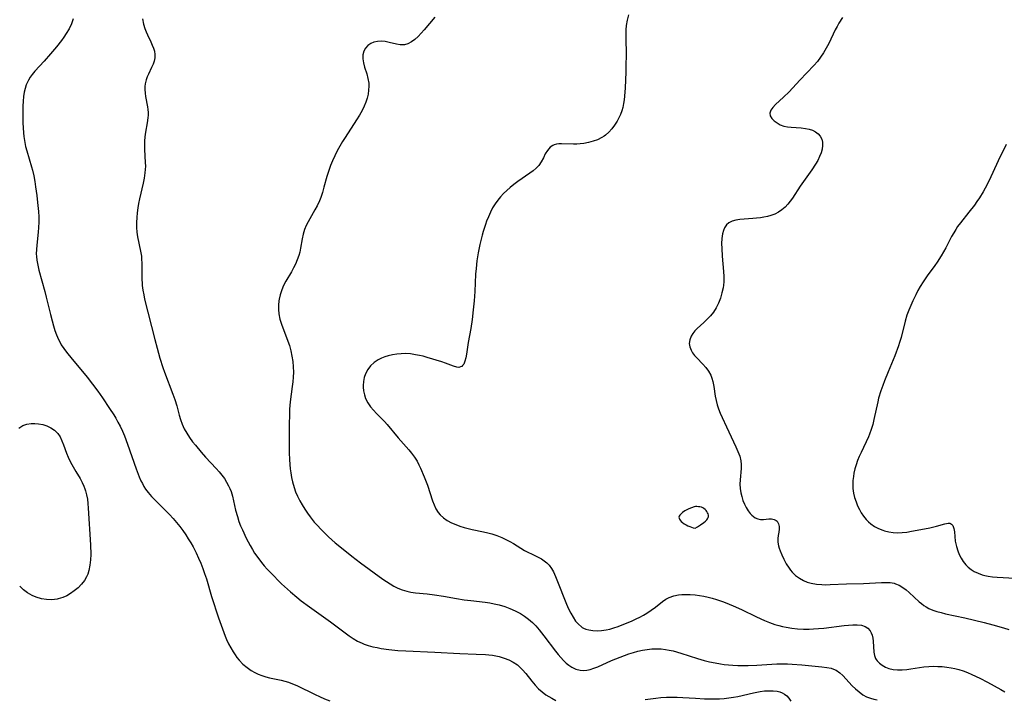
# Model space of a CAD drawing. Header units: inches. Extents: x 1073367 to 1082519, y 1569854 to 1574957.
# Tile 336 of 565: x 1081195 to 1081535, y 1570551 to 1570785. Entities that reach past the tile are written whole.
import ezdxf

# ---------------------------------------------------------------- set-up
doc = ezdxf.new("R2010")
doc.units = ezdxf.units.IN
doc.header["$MEASUREMENT"] = 0
doc.layers.add('CGG_CurvaNivelLidar_v1', color=7, linetype='Continuous', lineweight=30, true_color=0x008008)

msp = doc.modelspace()

# ---------------------------------------------------------------- linework, layer by layer
at = {"layer": 'CGG_CurvaNivelLidar_v1'}
for points in [[(1081405.4597, 1570787.0372, 80), (1081405.007, 1570785.203, 80), (1081404.6883, 1570783.3462, 80), (1081404.5459, 1570781.9085, 80), (1081404.4783, 1570780.4603, 80), (1081404.468, 1570779.0043, 80), (1081404.6094, 1570773.3983, 80), (1081404.5736, 1570769.4453, 80), (1081404.5098, 1570767.3035, 80), (1081404.2565, 1570761.8873, 80), (1081404.0809, 1570759.0179, 80), (1081403.9538, 1570757.6969, 80), (1081403.7702, 1570756.3818, 80), (1081403.5116, 1570755.0998, 80), (1081403.1561, 1570753.8604, 80), (1081402.6797, 1570752.6523, 80), (1081402.1083, 1570751.4883, 80), (1081401.4699, 1570750.3591, 80), (1081400.6132, 1570749.0031, 80), (1081399.6805, 1570747.7178, 80), (1081398.655, 1570746.5375, 80), (1081397.5125, 1570745.5046, 80), (1081396.9747, 1570745.1137, 80), (1081396.2162, 1570744.639, 80), (1081394.7676, 1570743.9349, 80), (1081393.2227, 1570743.385, 80), (1081391.6161, 1570742.9628, 80), (1081389.9779, 1570742.6514, 80), (1081388.6792, 1570742.4795, 80), (1081387.5709, 1570742.3886, 80), (1081386.4761, 1570742.3546, 80), (1081382.2276, 1570742.5189, 80), (1081381.3961, 1570742.49, 80), (1081380.6043, 1570742.3864, 80), (1081379.7344, 1570742.1396, 80), (1081379.2903, 1570741.9443, 80), (1081378.3706, 1570741.3343, 80), (1081377.8585, 1570740.8174, 80), (1081377.4077, 1570740.2242, 80), (1081376.6831, 1570738.9935, 80), (1081376.003, 1570737.6584, 80), (1081375.2644, 1570736.3052, 80), (1081374.3971, 1570735.0581, 80), (1081373.5082, 1570734.1094, 80), (1081372.4878, 1570733.2264, 80), (1081371.3713, 1570732.3836, 80), (1081367.154, 1570729.4303, 80), (1081365.8524, 1570728.4469, 80), (1081364.5759, 1570727.4165, 80), (1081363.4088, 1570726.3977, 80), (1081362.2876, 1570725.3307, 80), (1081361.2248, 1570724.2115, 80), (1081360.236, 1570723.0331, 80), (1081359.3541, 1570721.8153, 80), (1081358.4793, 1570720.3816, 80), (1081357.7036, 1570718.8811, 80), (1081357.0082, 1570717.3292, 80), (1081356.3803, 1570715.7378, 80), (1081355.9901, 1570714.6452, 80), (1081355.2294, 1570712.2411, 80), (1081354.8626, 1570710.9308, 80), (1081354.0827, 1570707.7644, 80), (1081353.4535, 1570704.8672, 80), (1081353.1918, 1570703.4074, 80), (1081353.0011, 1570702.0717, 80), (1081352.7275, 1570699.3758, 80), (1081352.5934, 1570697.483, 80), (1081352.2674, 1570691.4956, 80), (1081352.0575, 1570688.2442, 80), (1081351.792, 1570685.0967, 80), (1081351.407, 1570681.8089, 80), (1081350.9034, 1570678.6697, 80), (1081350.0281, 1570673.8066, 80), (1081349.4419, 1570669.827, 80), (1081349.2045, 1570668.5194, 80), (1081348.899, 1570667.3592, 80), (1081348.4826, 1570666.3957, 80), (1081348.1041, 1570665.8752, 80), (1081347.8036, 1570665.6083, 80), (1081347.3868, 1570665.3797, 80), (1081346.8339, 1570665.2572, 80), (1081346.118, 1570665.2965, 80), (1081344.9279, 1570665.6188, 80), (1081342.1307, 1570666.7072, 80), (1081340.9585, 1570667.1169, 80), (1081335.8074, 1570668.7067, 80), (1081334.4494, 1570669.073, 80), (1081333.1616, 1570669.3712, 80), (1081331.8615, 1570669.622, 80), (1081330.0867, 1570669.877, 80), (1081328.31, 1570670.0007, 80), (1081326.817, 1570669.9757, 80), (1081325.3385, 1570669.836, 80), (1081323.8558, 1570669.5845, 80), (1081322.4081, 1570669.2349, 80), (1081321.1973, 1570668.8589, 80), (1081320.0341, 1570668.4058, 80), (1081318.9339, 1570667.8617, 80), (1081317.4992, 1570666.9047, 80), (1081316.257, 1570665.7521, 80), (1081315.2728, 1570664.4677, 80), (1081314.5291, 1570663.0445, 80), (1081314.1001, 1570661.7317, 80), (1081313.8475, 1570660.3631, 80), (1081313.7524, 1570658.9648, 80), (1081313.7559, 1570658.4287, 80), (1081313.8679, 1570657.0897, 80), (1081314.1323, 1570655.7706, 80), (1081314.5607, 1570654.4917, 80), (1081315.318, 1570653.0055, 80), (1081316.2871, 1570651.6051, 80), (1081317.2529, 1570650.4611, 80), (1081318.2992, 1570649.3582, 80), (1081321.104, 1570646.5297, 80), (1081321.9813, 1570645.5473, 80), (1081325.7988, 1570640.9254, 80), (1081329.4539, 1570636.7659, 80), (1081330.4094, 1570635.6181, 80), (1081331.4205, 1570634.2509, 80), (1081332.3296, 1570632.8158, 80), (1081332.9835, 1570631.6058, 80), (1081333.5805, 1570630.361, 80), (1081334.8308, 1570627.4285, 80), (1081335.9222, 1570624.5265, 80), (1081337.709, 1570619.1249, 80), (1081338.2477, 1570617.7062, 80), (1081338.8719, 1570616.3683, 80), (1081339.6256, 1570615.1415, 80), (1081340.3563, 1570614.2601, 80), (1081341.4943, 1570613.2346, 80), (1081342.7856, 1570612.3472, 80), (1081344.1959, 1570611.5766, 80), (1081345.6992, 1570610.9099, 80), (1081347.1323, 1570610.3866, 80), (1081348.6126, 1570609.9365, 80), (1081350.0051, 1570609.5802, 80), (1081351.4181, 1570609.2625, 80), (1081355.347, 1570608.4378, 80), (1081356.7664, 1570608.102, 80), (1081358.1657, 1570607.7205, 80), (1081359.9574, 1570607.1295, 80), (1081361.6881, 1570606.4384, 80), (1081363.0885, 1570605.785, 80), (1081364.4345, 1570605.0823, 80), (1081365.7222, 1570604.3469, 80), (1081369.4997, 1570601.9669, 80), (1081373.3219, 1570600.098, 80), (1081375.3373, 1570599.0354, 80), (1081376.2921, 1570598.442, 80), (1081377.1754, 1570597.7546, 80), (1081378.0503, 1570596.8378, 80), (1081378.8163, 1570595.7803, 80), (1081379.4847, 1570594.61, 80), (1081380.2102, 1570593.0305, 80), (1081380.6983, 1570591.8572, 80), (1081384.0074, 1570583.4114, 80), (1081384.7076, 1570581.8102, 80), (1081385.4628, 1570580.2731, 80), (1081386.2632, 1570578.8758, 80), (1081387.1442, 1570577.5959, 80), (1081388.1201, 1570576.471, 80), (1081389.2117, 1570575.5495, 80), (1081389.4497, 1570575.3927, 80), (1081389.8387, 1570575.1681, 80), (1081390.7446, 1570574.773, 80), (1081391.7121, 1570574.4955, 80), (1081393.131, 1570574.2764, 80), (1081394.6169, 1570574.2204, 80), (1081396.1465, 1570574.3057, 80), (1081397.6999, 1570574.5211, 80), (1081398.978, 1570574.7946, 80), (1081400.4114, 1570575.2017, 80), (1081401.8417, 1570575.6881, 80), (1081403.2689, 1570576.2284, 80), (1081406.4239, 1570577.5265, 80), (1081408.1307, 1570578.2973, 80), (1081409.375, 1570578.9168, 80), (1081410.5881, 1570579.5799, 80), (1081411.7628, 1570580.2901, 80), (1081413.2865, 1570581.3279, 80), (1081414.7388, 1570582.4147, 80), (1081417.2434, 1570584.3645, 80), (1081418.3659, 1570585.1287, 80), (1081419.5452, 1570585.7558, 80), (1081421.0738, 1570586.2807, 80), (1081422.6985, 1570586.5934, 80), (1081423.8528, 1570586.713, 80), (1081425.0331, 1570586.7671, 80), (1081426.7494, 1570586.7425, 80), (1081428.4915, 1570586.6153, 80), (1081429.988, 1570586.4333, 80), (1081431.4866, 1570586.1788, 80), (1081432.9372, 1570585.8568, 80), (1081434.382, 1570585.4716, 80), (1081435.82, 1570585.0348, 80), (1081438.2716, 1570584.1865, 80), (1081440.2174, 1570583.4161, 80), (1081441.64, 1570582.8114, 80), (1081444.4658, 1570581.5334, 80), (1081449.7319, 1570578.9835, 80), (1081452.4153, 1570577.7499, 80), (1081454.223, 1570577.0393, 80), (1081456.0601, 1570576.4159, 80), (1081457.3909, 1570576.0217, 80), (1081458.7352, 1570575.6796, 80), (1081460.003, 1570575.4155, 80), (1081461.9491, 1570575.1126, 80), (1081463.9139, 1570574.9132, 80), (1081465.8907, 1570574.8069, 80), (1081467.8736, 1570574.7914, 80), (1081469.3435, 1570574.8421, 80), (1081471.1729, 1570574.9779, 80), (1081472.9957, 1570575.171, 80), (1081480.0336, 1570576.0679, 80), (1081481.4501, 1570576.2127, 80), (1081483.0439, 1570576.3092, 80), (1081484.5467, 1570576.3012, 80), (1081485.959, 1570576.143, 80), (1081487.2051, 1570575.7493, 80), (1081488.1748, 1570575.1083, 80), (1081488.9489, 1570574.2285, 80), (1081489.3634, 1570573.4973, 80), (1081489.6766, 1570572.6904, 80), (1081489.9167, 1570571.711, 80), (1081490.0589, 1570570.6844, 80), (1081490.2809, 1570566.8362, 80), (1081490.4916, 1570565.6383, 80), (1081490.6878, 1570565.0241, 80), (1081490.8324, 1570564.6911, 80), (1081491.0605, 1570564.2746, 80), (1081491.3691, 1570563.8328, 80), (1081492.1694, 1570562.9974, 80), (1081493.1424, 1570562.2828, 80), (1081494.2543, 1570561.6917, 80), (1081495.4791, 1570561.2335, 80), (1081496.9465, 1570560.8931, 80), (1081498.4961, 1570560.7252, 80), (1081500.0542, 1570560.7188, 80), (1081501.6465, 1570560.8394, 80), (1081503.1016, 1570561.0309, 80), (1081507.5427, 1570561.7168, 80), (1081509.2407, 1570561.8773, 80), (1081510.8039, 1570561.942, 80), (1081512.371, 1570561.9331, 80), (1081513.9365, 1570561.8501, 80), (1081515.4951, 1570561.689, 80), (1081517.0411, 1570561.4415, 80), (1081518.2201, 1570561.1854, 80), (1081519.6638, 1570560.7909, 80), (1081521.0903, 1570560.3247, 80), (1081522.6429, 1570559.7452, 80), (1081524.1777, 1570559.1089, 80), (1081526.9505, 1570557.8256, 80), (1081529.5778, 1570556.4805, 80), (1081534.1712, 1570553.8842, 80), (1081535.4887, 1570553.179, 80)], [(1081213.4376, 1570785.6884, 78.5), (1081212.8276, 1570783.9517, 78.5), (1081212.0328, 1570782.2635, 78.5), (1081211.0883, 1570780.638, 78.5), (1081210.2598, 1570779.3936, 78.5), (1081209.3771, 1570778.1747, 78.5), (1081207.6839, 1570776.0019, 78.5), (1081205.6581, 1570773.5991, 78.5), (1081203.3906, 1570771.0617, 78.5), (1081200.2144, 1570767.6003, 78.5), (1081199.2782, 1570766.4575, 78.5), (1081198.6014, 1570765.5105, 78.5), (1081197.9991, 1570764.5257, 78.5), (1081197.2302, 1570762.8978, 78.5), (1081196.8234, 1570761.6681, 78.5), (1081196.527, 1570760.3977, 78.5), (1081196.2917, 1570758.8199, 78.5), (1081196.1543, 1570757.2067, 78.5), (1081196.0787, 1570755.567, 78.5), (1081196.0342, 1570753.5271, 78.5), (1081196.0628, 1570749.7304, 78.5), (1081196.128, 1570748.0072, 78.5), (1081196.2495, 1570746.2876, 78.5), (1081196.3919, 1570744.9895, 78.5), (1081196.5836, 1570743.6979, 78.5), (1081197.0057, 1570741.6208, 78.5), (1081197.4153, 1570740.0385, 78.5), (1081199.0562, 1570734.5497, 78.5), (1081199.377, 1570733.3522, 78.5), (1081199.8223, 1570731.427, 78.5), (1081200.1806, 1570729.5323, 78.5), (1081200.4841, 1570727.6284, 78.5), (1081200.9055, 1570724.6037, 78.5), (1081201.1836, 1570722.1773, 78.5), (1081201.4611, 1570719.0945, 78.5), (1081201.5648, 1570717.3202, 78.5), (1081201.5829, 1570715.4339, 78.5), (1081201.5073, 1570713.5503, 78.5), (1081201.3848, 1570712.0268, 78.5), (1081200.8821, 1570707.4974, 78.5), (1081200.7617, 1570706.002, 78.5), (1081200.7208, 1570704.5134, 78.5), (1081200.7529, 1570703.5735, 78.5), (1081200.8854, 1570702.2654, 78.5), (1081201.1931, 1570700.5255, 78.5), (1081201.6067, 1570698.7874, 78.5), (1081203.6731, 1570691.4461, 78.5), (1081204.1542, 1570689.5569, 78.5), (1081205.6072, 1570683.4875, 78.5), (1081206.1837, 1570681.291, 78.5), (1081206.6513, 1570679.6465, 78.5), (1081207.1609, 1570678.026, 78.5), (1081207.7323, 1570676.4393, 78.5), (1081208.3898, 1570674.8984, 78.5), (1081208.8011, 1570674.0704, 78.5), (1081209.3628, 1570673.0774, 78.5), (1081210.2056, 1570671.7824, 78.5), (1081211.1225, 1570670.5261, 78.5), (1081213.0956, 1570668.0788, 78.5), (1081216.1018, 1570664.5291, 78.5), (1081218.2681, 1570661.9077, 78.5), (1081220.1514, 1570659.5024, 78.5), (1081221.9675, 1570657.0469, 78.5), (1081223.5615, 1570654.7673, 78.5), (1081226.058, 1570651.0937, 78.5), (1081227.4999, 1570648.8379, 78.5), (1081228.1868, 1570647.6913, 78.5), (1081228.954, 1570646.3288, 78.5), (1081229.674, 1570644.9424, 78.5), (1081230.4635, 1570643.2512, 78.5), (1081231.1698, 1570641.5493, 78.5), (1081232.2271, 1570638.682, 78.5), (1081235.1922, 1570630.2263, 78.5), (1081236.2742, 1570627.4434, 78.5), (1081236.8764, 1570626.0934, 78.5), (1081237.3734, 1570625.0986, 78.5), (1081237.9149, 1570624.132, 78.5), (1081238.5086, 1570623.1969, 78.5), (1081239.4064, 1570621.9711, 78.5), (1081240.5705, 1570620.6096, 78.5), (1081241.8176, 1570619.3049, 78.5), (1081245.5641, 1570615.6103, 78.5), (1081246.7707, 1570614.3737, 78.5), (1081248.0419, 1570612.9929, 78.5), (1081249.1855, 1570611.6482, 78.5), (1081250.2827, 1570610.2631, 78.5), (1081251.3392, 1570608.8449, 78.5), (1081252.3578, 1570607.3986, 78.5), (1081253.2657, 1570606.0371, 78.5), (1081254.1331, 1570604.6508, 78.5), (1081254.9497, 1570603.2346, 78.5), (1081256.0212, 1570601.1412, 78.5), (1081256.8326, 1570599.3691, 78.5), (1081257.5886, 1570597.5681, 78.5), (1081258.2943, 1570595.7428, 78.5), (1081258.899, 1570594.0474, 78.5), (1081259.511, 1570592.1887, 78.5), (1081261.3359, 1570586.1145, 78.5), (1081263.7107, 1570578.7355, 78.5), (1081265.0419, 1570574.8469, 78.5), (1081266.0183, 1570572.3258, 78.5), (1081266.4896, 1570571.2339, 78.5), (1081267.197, 1570569.7425, 78.5), (1081267.9643, 1570568.2929, 78.5), (1081268.7953, 1570566.8936, 78.5), (1081269.4249, 1570565.9411, 78.5), (1081270.092, 1570565.0238, 78.5), (1081270.8863, 1570564.0481, 78.5), (1081272.1639, 1570562.7207, 78.5), (1081273.5561, 1570561.529, 78.5), (1081275.0508, 1570560.4828, 78.5), (1081276.219, 1570559.8122, 78.5), (1081277.4332, 1570559.2322, 78.5), (1081278.6871, 1570558.7457, 78.5), (1081280.0154, 1570558.3411, 78.5), (1081281.3685, 1570558.0064, 78.5), (1081285.3642, 1570557.1447, 78.5), (1081286.6209, 1570556.8401, 78.5), (1081287.8576, 1570556.4751, 78.5), (1081289.3062, 1570555.9317, 78.5), (1081290.7373, 1570555.3028, 78.5), (1081297.0723, 1570552.2263, 78.5), (1081298.661, 1570551.4987, 78.5), (1081300.4058, 1570550.7549, 78.5), (1081302.1731, 1570550.0488, 78.5)], [(1081237.3785, 1570785.683, 79), (1081237.7644, 1570783.9062, 79), (1081238.2294, 1570782.4085, 79), (1081238.6763, 1570781.2566, 79), (1081239.1712, 1570780.1382, 79), (1081240.3054, 1570777.7889, 79), (1081240.8242, 1570776.6427, 79), (1081241.2396, 1570775.5547, 79), (1081241.5422, 1570774.4694, 79), (1081241.6949, 1570773.3853, 79), (1081241.6613, 1570772.2372, 79), (1081241.4488, 1570771.1001, 79), (1081241.0882, 1570769.9856, 79), (1081240.5918, 1570768.8605, 79), (1081239.4695, 1570766.6151, 79), (1081239.0352, 1570765.6173, 79), (1081238.6714, 1570764.5896, 79), (1081238.3401, 1570763.1975, 79), (1081238.2312, 1570762.2649, 79), (1081238.2086, 1570761.3243, 79), (1081238.3021, 1570760.0619, 79), (1081238.4996, 1570758.8024, 79), (1081239.2104, 1570755.3436, 79), (1081239.3304, 1570754.3705, 79), (1081239.3782, 1570753.3826, 79), (1081239.3515, 1570752.4517, 79), (1081239.2661, 1570751.513, 79), (1081239.0101, 1570749.8109, 79), (1081238.4135, 1570746.5145, 79), (1081238.1984, 1570744.9218, 79), (1081238.0941, 1570743.4637, 79), (1081238.0763, 1570742.183, 79), (1081238.1278, 1570740.5253, 79), (1081238.4038, 1570735.9951, 79), (1081238.4295, 1570734.78, 79), (1081238.3905, 1570733.6254, 79), (1081238.2778, 1570732.52, 79), (1081237.9733, 1570730.6651, 79), (1081237.6032, 1570728.877, 79), (1081236.3765, 1570723.4414, 79), (1081236.077, 1570721.9173, 79), (1081235.819, 1570720.389, 79), (1081235.5917, 1570718.6942, 79), (1081235.4261, 1570717.0046, 79), (1081235.3291, 1570715.3094, 79), (1081235.3419, 1570713.6263, 79), (1081235.4935, 1570711.9941, 79), (1081235.7533, 1570710.3715, 79), (1081236.7782, 1570705.3751, 79), (1081237.0313, 1570703.698, 79), (1081237.1122, 1570702.8692, 79), (1081237.1953, 1570701.0398, 79), (1081237.1859, 1570697.346, 79), (1081237.2136, 1570695.4874, 79), (1081237.2639, 1570694.5198, 79), (1081237.3447, 1570693.552, 79), (1081237.5562, 1570691.9077, 79), (1081237.8328, 1570690.3626, 79), (1081238.1659, 1570688.8204, 79), (1081241.6659, 1570674.9263, 79), (1081242.4639, 1570671.9071, 79), (1081243.4516, 1570668.3955, 79), (1081244.446, 1570665.2049, 79), (1081244.9888, 1570663.628, 79), (1081247.9449, 1570655.9448, 79), (1081248.5914, 1570654.0944, 79), (1081249.2414, 1570651.988, 79), (1081250.1434, 1570648.7744, 79), (1081250.6232, 1570647.1923, 79), (1081251.1703, 1570645.644, 79), (1081251.8653, 1570644.0566, 79), (1081252.7167, 1570642.5119, 79), (1081253.6859, 1570641.0225, 79), (1081254.7383, 1570639.5708, 79), (1081255.6979, 1570638.3318, 79), (1081257.7156, 1570635.9056, 79), (1081259.2269, 1570634.2178, 79), (1081262.9263, 1570630.2801, 79), (1081263.9507, 1570629.1135, 79), (1081264.8716, 1570627.9757, 79), (1081265.73, 1570626.8041, 79), (1081266.5131, 1570625.5946, 79), (1081267.2046, 1570624.3412, 79), (1081267.6187, 1570623.4475, 79), (1081268.0505, 1570622.3276, 79), (1081268.5263, 1570620.7703, 79), (1081268.9202, 1570619.1779, 79), (1081269.6369, 1570615.9454, 79), (1081270.2153, 1570613.7349, 79), (1081270.7835, 1570612.0248, 79), (1081271.3575, 1570610.5397, 79), (1081271.984, 1570609.0685, 79), (1081273.2883, 1570606.2706, 79), (1081273.955, 1570604.945, 79), (1081274.6557, 1570603.637, 79), (1081275.4025, 1570602.3442, 79), (1081276.1965, 1570601.0809, 79), (1081276.956, 1570599.9706, 79), (1081278.5785, 1570597.8246, 79), (1081279.5257, 1570596.6756, 79), (1081280.5098, 1570595.5593, 79), (1081281.6707, 1570594.3368, 79), (1081285.513, 1570590.4868, 79), (1081287.5466, 1570588.5691, 79), (1081288.5896, 1570587.635, 79), (1081290.7674, 1570585.7994, 79), (1081292.3072, 1570584.5899, 79), (1081295.1865, 1570582.4419, 79), (1081302.3703, 1570577.3056, 79), (1081308.8789, 1570572.5276, 79), (1081310.3096, 1570571.5628, 79), (1081311.793, 1570570.6876, 79), (1081313.3321, 1570569.925, 79), (1081314.0082, 1570569.6412, 79), (1081315.4912, 1570569.1299, 79), (1081317.0207, 1570568.7216, 79), (1081318.5852, 1570568.3864, 79), (1081319.9133, 1570568.1455, 79), (1081322.6104, 1570567.7577, 79), (1081325.6871, 1570567.4532, 79), (1081328.4584, 1570567.261, 79), (1081338.4903, 1570566.8525, 79), (1081347.1521, 1570566.3919, 79), (1081352.7823, 1570566.1843, 79), (1081355.9605, 1570566.0015, 79), (1081357.2005, 1570565.8886, 79), (1081358.426, 1570565.7358, 79), (1081359.6001, 1570565.5363, 79), (1081360.7535, 1570565.2814, 79), (1081362.4512, 1570564.7841, 79), (1081364.0765, 1570564.1508, 79), (1081365.6091, 1570563.3719, 79), (1081367.0223, 1570562.4271, 79), (1081367.6749, 1570561.8824, 79), (1081368.8315, 1570560.7155, 79), (1081369.9073, 1570559.4371, 79), (1081372.0161, 1570556.7545, 79), (1081373.1487, 1570555.434, 79), (1081374.3613, 1570554.1813, 79), (1081375.5932, 1570553.0845, 79), (1081376.9084, 1570552.0889, 79), (1081377.8833, 1570551.4563, 79), (1081378.8946, 1570550.8781, 79), (1081380.3432, 1570550.1622, 79)], [(1081338.4428, 1570786.2221, 79.5), (1081334.8374, 1570781.9383, 79.5), (1081333.7743, 1570780.7272, 79.5), (1081332.6966, 1570779.6016, 79.5), (1081331.5701, 1570778.5836, 79.5), (1081330.4094, 1570777.7327, 79.5), (1081329.2125, 1570777.0974, 79.5), (1081327.9753, 1570776.7393, 79.5), (1081327.7791, 1570776.7132, 79.5), (1081326.5465, 1570776.7128, 79.5), (1081325.279, 1570776.9147, 79.5), (1081322.6561, 1570777.5497, 79.5), (1081321.3065, 1570777.8125, 79.5), (1081319.9622, 1570777.9532, 79.5), (1081318.6546, 1570777.915, 79.5), (1081317.4459, 1570777.6579, 79.5), (1081316.3391, 1570777.1905, 79.5), (1081315.3751, 1570776.5246, 79.5), (1081314.5425, 1570775.5961, 79.5), (1081313.9509, 1570774.4931, 79.5), (1081313.6329, 1570773.2589, 79.5), (1081313.6139, 1570771.9036, 79.5), (1081313.8337, 1570770.4789, 79.5), (1081314.2111, 1570769.0102, 79.5), (1081314.9427, 1570766.6351, 79.5), (1081315.3679, 1570765.0461, 79.5), (1081315.6331, 1570763.4252, 79.5), (1081315.6769, 1570762.4664, 79.5), (1081315.6041, 1570761.0833, 79.5), (1081315.3931, 1570759.6907, 79.5), (1081315.0614, 1570758.2982, 79.5), (1081314.6201, 1570756.9151, 79.5), (1081314.0404, 1570755.4687, 79.5), (1081313.3535, 1570754.0512, 79.5), (1081312.4036, 1570752.391, 79.5), (1081311.3728, 1570750.7506, 79.5), (1081307.4704, 1570744.7308, 79.5), (1081306.5873, 1570743.3166, 79.5), (1081305.6381, 1570741.6989, 79.5), (1081304.7392, 1570740.0543, 79.5), (1081303.8957, 1570738.3841, 79.5), (1081303.0927, 1570736.6365, 79.5), (1081302.4089, 1570734.982, 79.5), (1081301.7974, 1570733.3056, 79.5), (1081301.1512, 1570731.2192, 79.5), (1081300.1457, 1570727.4756, 79.5), (1081299.6137, 1570725.6294, 79.5), (1081299.0375, 1570723.9359, 79.5), (1081298.5649, 1570722.767, 79.5), (1081297.7629, 1570721.0964, 79.5), (1081296.9871, 1570719.6688, 79.5), (1081294.6617, 1570715.5698, 79.5), (1081294.0113, 1570714.2541, 79.5), (1081293.4632, 1570712.9084, 79.5), (1081292.9922, 1570711.3192, 79.5), (1081292.6438, 1570709.6905, 79.5), (1081292.0557, 1570706.388, 79.5), (1081291.7783, 1570705.1177, 79.5), (1081291.4345, 1570703.8609, 79.5), (1081290.9177, 1570702.3998, 79.5), (1081290.2941, 1570700.9696, 79.5), (1081289.6198, 1570699.6354, 79.5), (1081288.8915, 1570698.3237, 79.5), (1081287.0009, 1570695.0851, 79.5), (1081286.4543, 1570694.0498, 79.5), (1081285.9619, 1570692.9923, 79.5), (1081285.4442, 1570691.6452, 79.5), (1081285.0299, 1570690.2673, 79.5), (1081284.7186, 1570688.8674, 79.5), (1081284.6128, 1570688.2275, 79.5), (1081284.4626, 1570686.7414, 79.5), (1081284.4491, 1570685.2505, 79.5), (1081284.5833, 1570683.7647, 79.5), (1081284.9565, 1570681.9608, 79.5), (1081285.504, 1570680.1725, 79.5), (1081287.713, 1570674.3513, 79.5), (1081288.2143, 1570672.8007, 79.5), (1081288.6993, 1570670.985, 79.5), (1081289.0883, 1570669.1456, 79.5), (1081289.3774, 1570667.2898, 79.5), (1081289.5556, 1570665.4231, 79.5), (1081289.6058, 1570663.5598, 79.5), (1081289.5347, 1570661.8491, 79.5), (1081289.3862, 1570660.2231, 79.5), (1081289.1861, 1570658.5979, 79.5), (1081288.4815, 1570653.3853, 79.5), (1081288.2922, 1570650.8586, 79.5), (1081288.2209, 1570649.0392, 79.5), (1081288.1681, 1570645.3772, 79.5), (1081288.1471, 1570639.5325, 79.5), (1081288.1824, 1570635.676, 79.5), (1081288.2648, 1570633.4416, 79.5), (1081288.3764, 1570631.7238, 79.5), (1081288.5124, 1570630.2383, 79.5), (1081288.6921, 1570628.7638, 79.5), (1081288.9428, 1570627.2009, 79.5), (1081289.2653, 1570625.66, 79.5), (1081289.8054, 1570623.7374, 79.5), (1081290.3572, 1570622.2437, 79.5), (1081291.0465, 1570620.6888, 79.5), (1081291.82, 1570619.1706, 79.5), (1081292.6647, 1570617.689, 79.5), (1081293.5471, 1570616.2808, 79.5), (1081294.4747, 1570614.9066, 79.5), (1081295.4363, 1570613.5659, 79.5), (1081296.8047, 1570611.8116, 79.5), (1081297.5636, 1570610.9486, 79.5), (1081299.4483, 1570608.9609, 79.5), (1081301.7259, 1570606.7075, 79.5), (1081302.8592, 1570605.6604, 79.5), (1081304.0207, 1570604.6369, 79.5), (1081306.1744, 1570602.8602, 79.5), (1081309.7516, 1570600.0497, 79.5), (1081312.7438, 1570597.7489, 79.5), (1081320.5525, 1570592.106, 79.5), (1081321.7696, 1570591.2383, 79.5), (1081323.0009, 1570590.4135, 79.5), (1081324.2635, 1570589.6593, 79.5), (1081325.712, 1570588.9372, 79.5), (1081327.2121, 1570588.3378, 79.5), (1081328.7571, 1570587.8663, 79.5), (1081330.2481, 1570587.5435, 79.5), (1081331.7654, 1570587.319, 79.5), (1081335.8044, 1570586.9591, 79.5), (1081338.3999, 1570586.684, 79.5), (1081341.5177, 1570586.2027, 79.5), (1081346.0162, 1570585.3721, 79.5), (1081348.6311, 1570584.9448, 79.5), (1081350.9303, 1570584.6613, 79.5), (1081355.8697, 1570584.1267, 79.5), (1081357.4988, 1570583.8818, 79.5), (1081359.0527, 1570583.5729, 79.5), (1081360.7765, 1570583.1375, 79.5), (1081362.643, 1570582.5624, 79.5), (1081364.4718, 1570581.8943, 79.5), (1081366.2532, 1570581.1328, 79.5), (1081367.1661, 1570580.691, 79.5), (1081368.0578, 1570580.2128, 79.5), (1081369.5314, 1570579.2903, 79.5), (1081370.9276, 1570578.2477, 79.5), (1081372.2407, 1570577.0914, 79.5), (1081373.4194, 1570575.8792, 79.5), (1081374.5356, 1570574.5907, 79.5), (1081376.2272, 1570572.4498, 79.5), (1081380.2363, 1570567.1482, 79.5), (1081381.1254, 1570566.0341, 79.5), (1081382.0322, 1570564.9643, 79.5), (1081382.9667, 1570563.9588, 79.5), (1081383.8962, 1570563.0776, 79.5), (1081384.8657, 1570562.294, 79.5), (1081385.8799, 1570561.6299, 79.5), (1081387.2866, 1570560.9772, 79.5), (1081388.7626, 1570560.61, 79.5), (1081389.8708, 1570560.542, 79.5), (1081390.9979, 1570560.6266, 79.5), (1081392.1348, 1570560.8446, 79.5), (1081393.4975, 1570561.2544, 79.5), (1081394.8664, 1570561.7828, 79.5), (1081399.6056, 1570563.8936, 79.5), (1081402.5678, 1570565.099, 79.5), (1081405.566, 1570566.2136, 79.5), (1081407.1364, 1570566.7531, 79.5), (1081408.7184, 1570567.2196, 79.5), (1081410.2836, 1570567.5657, 79.5), (1081411.867, 1570567.807, 79.5), (1081413.4611, 1570567.9521, 79.5), (1081415.0949, 1570568.0028, 79.5), (1081416.6903, 1570567.9504, 79.5), (1081418.2777, 1570567.7844, 79.5), (1081419.5562, 1570567.5588, 79.5), (1081420.8284, 1570567.2665, 79.5), (1081423.5872, 1570566.4835, 79.5), (1081429.3344, 1570564.6373, 79.5), (1081431.6088, 1570563.9744, 79.5), (1081433.4726, 1570563.5035, 79.5), (1081435.3501, 1570563.1013, 79.5), (1081437.2398, 1570562.777, 79.5), (1081438.5496, 1570562.6054, 79.5), (1081441.5402, 1570562.3495, 79.5), (1081443.2791, 1570562.2627, 79.5), (1081445.022, 1570562.2207, 79.5), (1081446.7671, 1570562.2277, 79.5), (1081449.8571, 1570562.358, 79.5), (1081455.0004, 1570562.6873, 79.5), (1081456.712, 1570562.7647, 79.5), (1081458.5672, 1570562.797, 79.5), (1081460.4121, 1570562.759, 79.5), (1081462.0778, 1570562.6748, 79.5), (1081465.3784, 1570562.4139, 79.5), (1081472.3248, 1570561.7557, 79.5), (1081473.9545, 1570561.56, 79.5), (1081475.4972, 1570561.2443, 79.5), (1081476.9256, 1570560.7258, 79.5), (1081477.2463, 1570560.5617, 79.5), (1081478.4549, 1570559.7435, 79.5), (1081479.5706, 1570558.7309, 79.5), (1081482.7966, 1570555.249, 79.5), (1081483.9307, 1570554.1317, 79.5), (1081485.1576, 1570553.0692, 79.5), (1081486.4686, 1570552.1364, 79.5), (1081487.7436, 1570551.4433, 79.5), (1081489.0964, 1570550.9129, 79.5), (1081490.2544, 1570550.6064, 79.5), (1081491.4505, 1570550.3972, 79.5)], [(1081479.4092, 1570786.1969, 80.5), (1081478.1523, 1570784.1809, 80.5), (1081477.5285, 1570783.069, 80.5), (1081476.9263, 1570781.9104, 80.5), (1081474.6511, 1570777.1502, 80.5), (1081473.8156, 1570775.5238, 80.5), (1081472.9039, 1570773.9426, 80.5), (1081471.8732, 1570772.4, 80.5), (1081470.7394, 1570770.9278, 80.5), (1081469.5652, 1570769.5802, 80.5), (1081464.6622, 1570764.4456, 80.5), (1081460.9688, 1570760.489, 80.5), (1081459.0513, 1570758.6561, 80.5), (1081456.2649, 1570756.1196, 80.5), (1081455.2924, 1570755.0953, 80.5), (1081454.5943, 1570754.0964, 80.5), (1081454.2903, 1570753.1093, 80.5), (1081454.4583, 1570752.1739, 80.5), (1081455.0048, 1570751.2639, 80.5), (1081455.8399, 1570750.4075, 80.5), (1081456.7891, 1570749.7059, 80.5), (1081457.8861, 1570749.1106, 80.5), (1081459.1081, 1570748.663, 80.5), (1081460.383, 1570748.3978, 80.5), (1081461.727, 1570748.2511, 80.5), (1081465.1728, 1570748.0288, 80.5), (1081466.5912, 1570747.8545, 80.5), (1081467.9477, 1570747.5638, 80.5), (1081469.0694, 1570747.1741, 80.5), (1081470.084, 1570746.654, 80.5), (1081470.9592, 1570745.9996, 80.5), (1081471.7083, 1570745.1439, 80.5), (1081472.2394, 1570744.1584, 80.5), (1081472.5301, 1570743.073, 80.5), (1081472.5629, 1570741.9136, 80.5), (1081472.377, 1570740.6991, 80.5), (1081472.0171, 1570739.4464, 80.5), (1081471.493, 1570738.1119, 80.5), (1081470.8479, 1570736.7645, 80.5), (1081470.1042, 1570735.4163, 80.5), (1081468.8777, 1570733.4789, 80.5), (1081464.8136, 1570727.8276, 80.5), (1081462.1043, 1570723.7248, 80.5), (1081461.3421, 1570722.6746, 80.5), (1081460.5419, 1570721.6763, 80.5), (1081459.5553, 1570720.6037, 80.5), (1081458.4926, 1570719.6467, 80.5), (1081457.3374, 1570718.8366, 80.5), (1081456.0487, 1570718.1854, 80.5), (1081454.6707, 1570717.6867, 80.5), (1081453.4885, 1570717.3675, 80.5), (1081452.2746, 1570717.1157, 80.5), (1081451.0398, 1570716.921, 80.5), (1081449.7353, 1570716.7687, 80.5), (1081448.4304, 1570716.66, 80.5), (1081445.4569, 1570716.4874, 80.5), (1081443.9562, 1570716.3568, 80.5), (1081442.5478, 1570716.1462, 80.5), (1081441.2544, 1570715.8046, 80.5), (1081440.1376, 1570715.2567, 80.5), (1081439.2909, 1570714.4981, 80.5), (1081438.6352, 1570713.5274, 80.5), (1081438.232, 1570712.5855, 80.5), (1081437.9266, 1570711.4313, 80.5), (1081437.7076, 1570709.8118, 80.5), (1081437.6346, 1570708.0824, 80.5), (1081437.6648, 1570706.2771, 80.5), (1081437.8205, 1570703.6559, 80.5), (1081438.2637, 1570698.3547, 80.5), (1081438.3616, 1570696.6021, 80.5), (1081438.3609, 1570694.8663, 80.5), (1081438.2733, 1570693.6957, 80.5), (1081438.1474, 1570692.7785, 80.5), (1081437.7635, 1570690.9812, 80.5), (1081437.224, 1570689.1835, 80.5), (1081436.5462, 1570687.4427, 80.5), (1081435.7218, 1570685.7828, 80.5), (1081434.8386, 1570684.379, 80.5), (1081433.8069, 1570683.0647, 80.5), (1081432.6745, 1570681.8538, 80.5), (1081431.4829, 1570680.7386, 80.5), (1081429.177, 1570678.7205, 80.5), (1081428.3516, 1570677.8657, 80.5), (1081427.6381, 1570676.9675, 80.5), (1081427.0669, 1570676.0269, 80.5), (1081426.6033, 1570674.8043, 80.5), (1081426.453, 1570673.5513, 80.5), (1081426.6338, 1570672.3466, 80.5), (1081427.0907, 1570671.1671, 80.5), (1081427.6262, 1570670.2456, 80.5), (1081428.2786, 1570669.3593, 80.5), (1081429.0216, 1570668.5129, 80.5), (1081431.1914, 1570666.3789, 80.5), (1081432.2312, 1570665.2217, 80.5), (1081433.1493, 1570663.9656, 80.5), (1081433.8865, 1570662.6031, 80.5), (1081434.2962, 1570661.492, 80.5), (1081434.5996, 1570660.3265, 80.5), (1081434.9051, 1570658.6548, 80.5), (1081435.3857, 1570655.3458, 80.5), (1081435.6945, 1570653.7547, 80.5), (1081436.0773, 1570652.3349, 80.5), (1081436.5547, 1570650.9297, 80.5), (1081437.167, 1570649.4104, 80.5), (1081437.8444, 1570647.91, 80.5), (1081439.3742, 1570644.7485, 80.5), (1081442.5677, 1570637.8092, 80.5), (1081443.2909, 1570636.1965, 80.5), (1081443.9012, 1570634.6029, 80.5), (1081444.2947, 1570632.9947, 80.5), (1081444.3976, 1570631.6842, 80.5), (1081444.3576, 1570630.346, 80.5), (1081444.0147, 1570626.3285, 80.5), (1081443.983, 1570624.8301, 80.5), (1081444.0601, 1570623.3326, 80.5), (1081444.2564, 1570621.9481, 80.5), (1081444.5678, 1570620.5928, 80.5), (1081444.986, 1570619.2817, 80.5), (1081445.5135, 1570618.0105, 80.5), (1081446.1268, 1570616.8164, 80.5), (1081446.8064, 1570615.7235, 80.5), (1081447.5497, 1570614.751, 80.5), (1081448.0662, 1570614.1966, 80.5), (1081448.6317, 1570613.6896, 80.5), (1081449.2223, 1570613.2758, 80.5), (1081450.1699, 1570612.851, 80.5), (1081451.1311, 1570612.6651, 80.5), (1081452.0647, 1570612.6856, 80.5), (1081453.9662, 1570612.8807, 80.5), (1081454.921, 1570612.8678, 80.5), (1081455.8034, 1570612.7016, 80.5), (1081456.4801, 1570612.376, 80.5), (1081456.854, 1570612.045, 80.5), (1081457.1199, 1570611.6682, 80.5), (1081457.3226, 1570611.1947, 80.5), (1081457.4948, 1570610.294, 80.5), (1081457.5035, 1570609.3001, 80.5), (1081457.3878, 1570608.2681, 80.5), (1081457.1883, 1570607.1821, 80.5), (1081457.0374, 1570606.0548, 80.5), (1081457.0582, 1570604.8638, 80.5), (1081457.2751, 1570603.6236, 80.5), (1081457.5359, 1570602.766, 80.5), (1081457.8639, 1570601.893, 80.5), (1081458.443, 1570600.5121, 80.5), (1081459.1697, 1570598.9397, 80.5), (1081459.9953, 1570597.3708, 80.5), (1081460.9455, 1570595.8599, 80.5), (1081461.4876, 1570595.1332, 80.5), (1081462.0765, 1570594.4452, 80.5), (1081463.2276, 1570593.3527, 80.5), (1081464.512, 1570592.4074, 80.5), (1081465.9095, 1570591.6192, 80.5), (1081467.2445, 1570591.0597, 80.5), (1081468.6453, 1570590.6427, 80.5), (1081470.42, 1570590.326, 80.5), (1081472.2504, 1570590.1793, 80.5), (1081473.7008, 1570590.1547, 80.5), (1081475.1674, 1570590.1811, 80.5), (1081480.8087, 1570590.4268, 80.5), (1081486.7199, 1570590.5885, 80.5), (1081492.901, 1570590.9026, 80.5), (1081494.4056, 1570590.9357, 80.5), (1081495.8604, 1570590.8646, 80.5), (1081497.2563, 1570590.6266, 80.5), (1081497.7549, 1570590.483, 80.5), (1081499.0291, 1570589.9489, 80.5), (1081500.2411, 1570589.2323, 80.5), (1081501.4027, 1570588.3788, 80.5), (1081502.5235, 1570587.4267, 80.5), (1081505.8937, 1570584.2766, 80.5), (1081506.6801, 1570583.6178, 80.5), (1081507.5013, 1570583.0065, 80.5), (1081508.3658, 1570582.4572, 80.5), (1081509.273, 1570581.9726, 80.5), (1081510.6434, 1570581.3857, 80.5), (1081512.0768, 1570580.9018, 80.5), (1081513.5583, 1570580.4916, 80.5), (1081515.0751, 1570580.1305, 80.5), (1081521.6911, 1570578.6906, 80.5), (1081528.4405, 1570577.077, 80.5), (1081531.4448, 1570576.2999, 80.5), (1081535.1211, 1570575.2221, 80.5), (1081536.9399, 1570574.6272, 80.5)], [(1081535.9929, 1570742.2752, 81), (1081533.2516, 1570736.5716, 81), (1081530.1148, 1570729.8665, 81), (1081528.7579, 1570727.2021, 81), (1081528.0335, 1570725.8985, 81), (1081526.757, 1570723.8141, 81), (1081525.9004, 1570722.5432, 81), (1081525.0072, 1570721.2982, 81), (1081523.1427, 1570718.8712, 81), (1081520.1715, 1570715.1468, 81), (1081519.2377, 1570713.8773, 81), (1081518.5821, 1570712.906, 81), (1081517.8702, 1570711.7426, 81), (1081517.16, 1570710.4726, 81), (1081515.1277, 1570706.5847, 81), (1081514.3673, 1570705.2078, 81), (1081513.5665, 1570703.8503, 81), (1081512.1129, 1570701.6076, 81), (1081511.3472, 1570700.5101, 81), (1081508.705, 1570696.8889, 81), (1081507.2957, 1570694.8293, 81), (1081506.3052, 1570693.2255, 81), (1081505.5026, 1570691.7989, 81), (1081504.7465, 1570690.3471, 81), (1081503.7579, 1570688.2952, 81), (1081503.0181, 1570686.6424, 81), (1081502.3323, 1570684.9713, 81), (1081501.7207, 1570683.2761, 81), (1081501.1093, 1570681.2265, 81), (1081499.6888, 1570675.5377, 81), (1081499.1797, 1570673.7978, 81), (1081498.8169, 1570672.7168, 81), (1081497.5101, 1570669.2773, 81), (1081495.2268, 1570663.66, 81), (1081493.9327, 1570660.5765, 81), (1081493.3209, 1570659.0263, 81), (1081492.6668, 1570657.1623, 81), (1081491.9087, 1570654.6408, 81), (1081491.5884, 1570653.3703, 81), (1081490.2881, 1570647.2266, 81), (1081489.8765, 1570645.524, 81), (1081489.3877, 1570643.7898, 81), (1081488.7986, 1570642.1864, 81), (1081488.3731, 1570641.1901, 81), (1081485.8357, 1570635.8484, 81), (1081485.202, 1570634.4482, 81), (1081484.621, 1570633.0281, 81), (1081484.1269, 1570631.6126, 81), (1081483.7125, 1570630.1761, 81), (1081483.3825, 1570628.7241, 81), (1081483.1863, 1570627.5689, 81), (1081483.0281, 1570626.164, 81), (1081482.9681, 1570624.7609, 81), (1081483.0232, 1570623.3659, 81), (1081483.2425, 1570621.7979, 81), (1081483.6094, 1570620.254, 81), (1081484.1024, 1570618.7413, 81), (1081484.642, 1570617.4152, 81), (1081485.2459, 1570616.1659, 81), (1081485.926, 1570614.9646, 81), (1081486.6852, 1570613.8239, 81), (1081487.6148, 1570612.6623, 81), (1081488.3884, 1570611.8607, 81), (1081489.2263, 1570611.134, 81), (1081490.5056, 1570610.2567, 81), (1081491.8879, 1570609.5341, 81), (1081493.3501, 1570608.9601, 81), (1081493.9656, 1570608.7687, 81), (1081495.4183, 1570608.4178, 81), (1081496.9041, 1570608.1944, 81), (1081498.4115, 1570608.107, 81), (1081500.0355, 1570608.1682, 81), (1081501.6662, 1570608.3479, 81), (1081503.298, 1570608.599, 81), (1081505.287, 1570608.9538, 81), (1081509.5886, 1570609.806, 81), (1081511.9717, 1570610.3616, 81), (1081514.7836, 1570611.1974, 81), (1081515.9302, 1570611.391, 81), (1081516.4756, 1570611.358, 81), (1081516.8108, 1570611.2591, 81), (1081517.1059, 1570611.0916, 81), (1081517.3497, 1570610.8644, 81), (1081517.5633, 1570610.5616, 81), (1081517.9253, 1570609.6099, 81), (1081518.1298, 1570608.428, 81), (1081518.4162, 1570605.1565, 81), (1081518.5754, 1570604.274, 81), (1081518.7948, 1570603.375, 81), (1081519.2841, 1570601.8257, 81), (1081519.8004, 1570600.5482, 81), (1081520.4201, 1570599.3056, 81), (1081521.1509, 1570598.125, 81), (1081522.0066, 1570597.0364, 81), (1081522.8796, 1570596.1715, 81), (1081523.8503, 1570595.4054, 81), (1081524.9066, 1570594.7413, 81), (1081526.2764, 1570594.0823, 81), (1081527.7335, 1570593.5672, 81), (1081528.6133, 1570593.331, 81), (1081529.7325, 1570593.0999, 81), (1081531.2842, 1570592.8787, 81), (1081532.8687, 1570592.7336, 81), (1081539.0417, 1570592.4029, 81)], [(1081194.7202, 1570644.2972, 78), (1081196.0373, 1570645.1182, 78), (1081197.4417, 1570645.6312, 78), (1081198.952, 1570645.8783, 78), (1081200.1904, 1570645.8996, 78), (1081201.4434, 1570645.7868, 78), (1081202.9461, 1570645.4933, 78), (1081204.4031, 1570645.0325, 78), (1081205.7725, 1570644.3947, 78), (1081207.0208, 1570643.5461, 78), (1081207.5862, 1570643.0272, 78), (1081208.1087, 1570642.4391, 78), (1081208.9138, 1570641.236, 78), (1081209.5604, 1570639.9159, 78), (1081210.1183, 1570638.5056, 78), (1081211.1977, 1570635.5508, 78), (1081211.7674, 1570634.1829, 78), (1081212.5547, 1570632.5301, 78), (1081213.4216, 1570630.9053, 78), (1081214.3448, 1570629.3128, 78), (1081215.8708, 1570626.7883, 78), (1081216.5786, 1570625.5147, 78), (1081217.1982, 1570624.2067, 78), (1081217.5372, 1570623.3246, 78), (1081217.762, 1570622.6257, 78), (1081218.1231, 1570621.1716, 78), (1081218.3804, 1570619.6817, 78), (1081218.561, 1570618.1661, 78), (1081218.6877, 1570616.6335, 78), (1081219.4482, 1570603.8754, 78), (1081219.5167, 1570600.6041, 78), (1081219.456, 1570598.7057, 78), (1081219.2769, 1570596.8516, 78), (1081218.9303, 1570595.0644, 78), (1081218.5207, 1570593.7754, 78), (1081218.1239, 1570592.8704, 78), (1081217.4149, 1570591.6511, 78), (1081216.3769, 1570590.3123, 78), (1081215.1774, 1570589.0932, 78), (1081213.8559, 1570587.9895, 78), (1081212.5876, 1570587.1018, 78), (1081211.2571, 1570586.3293, 78), (1081209.8723, 1570585.6973, 78), (1081208.2789, 1570585.2039, 78), (1081207.8881, 1570585.1242, 78), (1081206.0989, 1570584.9434, 78), (1081204.2828, 1570585.0174, 78), (1081202.4727, 1570585.3167, 78), (1081200.7017, 1570585.8339, 78), (1081199.2589, 1570586.4515, 78), (1081197.7304, 1570587.3443, 78), (1081196.2982, 1570588.4206, 78), (1081194.9688, 1570589.6523, 78)], [(1081411.2608, 1570550.4588, 79), (1081413.0542, 1570550.7351, 79), (1081414.8511, 1570550.967, 79), (1081416.6509, 1570551.145, 79), (1081418.5294, 1570551.2583, 79), (1081420.3297, 1570551.2852, 79), (1081422.2697, 1570551.2469, 79), (1081424.2123, 1570551.1612, 79), (1081428.5693, 1570550.8868, 79), (1081431.6922, 1570550.73, 79), (1081433.5094, 1570550.687, 79), (1081435.3238, 1570550.6881, 79), (1081436.9414, 1570550.734, 79), (1081438.5528, 1570550.837, 79), (1081440.1451, 1570551.0103, 79), (1081441.726, 1570551.2544, 79), (1081443.2854, 1570551.5617, 79), (1081448.6751, 1570552.7885, 79), (1081450.9344, 1570553.2111, 79), (1081452.4886, 1570553.4181, 79), (1081454.0105, 1570553.5228, 79), (1081455.483, 1570553.5012, 79), (1081456.8855, 1570553.3202, 79), (1081457.7619, 1570553.0928, 79), (1081458.5338, 1570552.7903, 79), (1081459.3774, 1570552.3179, 79), (1081460.1374, 1570551.7207, 79), (1081460.9044, 1570550.876, 79), (1081461.5678, 1570549.8957, 79)]]:
    msp.add_polyline3d(points, dxfattribs=at)
msp.add_polyline3d([(1081428.5, 1570609.667, 80.5), (1081429.2678, 1570610.0911, 80.5), (1081430.3751, 1570610.779, 80.5), (1081431.509, 1570611.6206, 80.5), (1081432.0264, 1570612.073, 80.5), (1081432.4691, 1570612.5237, 80.5), (1081432.8048, 1570612.955, 80.5), (1081433.0066, 1570613.3532, 80.5), (1081433.1008, 1570613.7515, 80.5), (1081433.0838, 1570614.1719, 80.5), (1081432.972, 1570614.597, 80.5), (1081432.7881, 1570615.0183, 80.5), (1081432.547, 1570615.4268, 80.5), (1081432.2573, 1570615.8126, 80.5), (1081431.9225, 1570616.1636, 80.5), (1081431.5413, 1570616.4651, 80.5), (1081431.1043, 1570616.708, 80.5), (1081430.6296, 1570616.8929, 80.5), (1081430.1293, 1570617.0266, 80.5), (1081429.6129, 1570617.1115, 80.5), (1081429.0877, 1570617.1446, 80.5), (1081428.5602, 1570617.1185, 80.5), (1081428.0977, 1570617.0404, 80.5), (1081427.1831, 1570616.763, 80.5), (1081426.2887, 1570616.3748, 80.5), (1081425.8531, 1570616.15, 80.5), (1081424.9688, 1570615.6215, 80.5), (1081424.1537, 1570615.0475, 80.5), (1081423.7858, 1570614.7499, 80.5), (1081423.457, 1570614.4468, 80.5), (1081423.1818, 1570614.1386, 80.5), (1081422.9799, 1570613.825, 80.5), (1081422.8775, 1570613.5051, 80.5), (1081422.9059, 1570613.143, 80.5), (1081423.0589, 1570612.7753, 80.5), (1081423.3057, 1570612.4055, 80.5), (1081423.6414, 1570612.0289, 80.5), (1081424.1103, 1570611.6247, 80.5), (1081424.6846, 1570611.2151, 80.5), (1081425.3296, 1570610.8257, 80.5), (1081426.011, 1570610.4806, 80.5), (1081426.6379, 1570610.2178, 80.5), (1081427.7489, 1570609.8487, 80.5)], close=True, dxfattribs=at)

doc.saveas('drawing.dxf')
